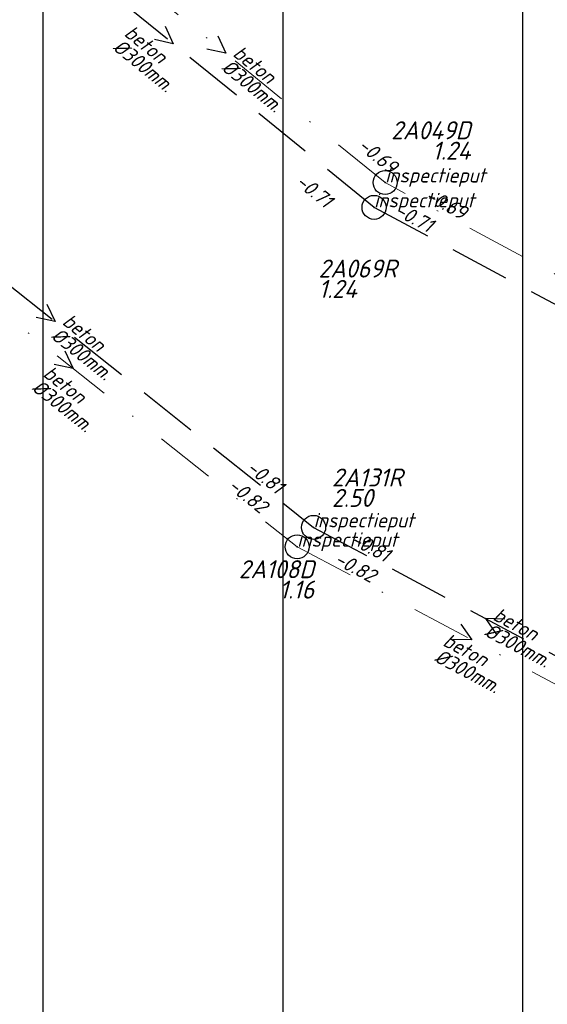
# Model space of a CAD drawing. Extents: x 148869 to 161638, y 453607 to 469810.
# Tile 795 of 1056: x 157195 to 157239, y 468512 to 468594. Entities that reach past the tile are written whole.
import ezdxf
from ezdxf.enums import TextEntityAlignment as Align

# ---------------------------------------------------------------- set-up
doc = ezdxf.new("R2010")
doc.units = 0
doc.header["$PDMODE"] = 32
doc.header["$PDSIZE"] = 2
doc.linetypes.add('RI-HWA', pattern=[7.4, 5, -2.4])
doc.linetypes.add('RI-VWA', pattern=[11, 5, -3, 0, -3])
doc.layers.get('0').update_dxf_attribs({"linetype": 'CONTINUOUS'})
doc.layers.get('DEFPOINTS').update_dxf_attribs({"linetype": 'CONTINUOUS'})
for name, color, linetype in [('2022 hatch', 10, 'CONTINUOUS'), ('B-OI-RI-BOB-T18-niet meenemen', 252, 'CONTINUOUS'), ('B-OI-RI-DIAMETER-T18-niet meenemen', 252, 'CONTINUOUS'), ('B-OI-RI-HWA-PUTDEKSELHOOGTE-T25-niet meenemen', 252, 'CONTINUOUS'), ('B-OI-RI-HWA-PUTNUMMER-T25-niet meenemen', 252, 'CONTINUOUS'), ('B-OI-RI-HWA_TRANSPORTLEIDING-G-niet meenemen', 252, 'RI-HWA'), ('B-OI-RI-MATERIAAL-T18-niet meenemen', 252, 'CONTINUOUS'), ('B-OI-RI-STROOMRICHTING-S-niet meenemen', 252, 'CONTINUOUS'), ('B-OI-RI-VWA_PUTDEKSELHOOGTE-T25-niet meenemen', 252, 'CONTINUOUS'), ('gs dwa', 252, 'CONTINUOUS'), ('gs rwa', 252, 'CONTINUOUS')]:
    doc.layers.add(name, color=color, linetype=linetype)
doc.layers.add('B-OI-RI-VWA_TRANSPORTLEIDING-G-niet meenemen', color=252, linetype='RI-VWA', lineweight=18)
doc.styles.add('iso15', font='ISO.shx', dxfattribs={"oblique": 15})
doc.styles.add('NLCS-ISO-M500-T18_CURSIEF', font='NLCS-ISO.ttf', dxfattribs={"oblique": 15, "height": 0.9})
doc.styles.add('NLCS-ISO-M750_CURSIEF', font='NLCS-ISO.ttf', dxfattribs={"oblique": 15})

# ---------------------------------------------------------------- blocks, each defined once
blk = doc.blocks.new('ACMAP_ANN_TEMPLATE_type knoop')
at = {"layer": 'DEFPOINTS', "style": 'NLCS-ISO-M500-T18_CURSIEF', "oblique": 15}
blk.add_attdef('type_knoop', (0, 0), '', height=1.2, dxfattribs=at)
blk = doc.blocks.new('ACMAP_ANN_TEMPLATE_diam')
at = {"color": 0, "linetype": 'ByBlock', "style": 'iso15', "oblique": 15}
blk.add_attdef('diam', (0.5, -1.3), '', height=1.2, dxfattribs=at)
blk = doc.blocks.new('ACMAP_ANN_TEMPLATE_mat')
at = {"color": 0, "linetype": 'ByBlock', "style": 'iso15', "oblique": 15}
blk.add_attdef('mat', (0.5, 0.2), '', height=1.2, dxfattribs=at)
blk = doc.blocks.new('ACMAP_ANN_TEMPLATE_nap-l')
at = {"color": 0, "linetype": 'ByBlock', "style": 'iso15', "oblique": 15}
blk.add_attdef('nap-l', (3.3, 0.2), '', height=1.2, dxfattribs=at)
blk = doc.blocks.new('ACMAP_ANN_TEMPLATE_nap-r')
at = {"color": 0, "linetype": 'ByBlock', "style": 'iso15', "oblique": 15}
blk.add_attdef('nap-r', text='', height=1.2, dxfattribs=at).set_placement((-4.1, 0.2), align=Align.RIGHT)
blk = doc.blocks.new('ACMAP_ANN_TEMPLATE_puth-dwa')
at = {"color": 0, "linetype": 'ByBlock', "style": 'iso15', "oblique": 15}
blk.add_attdef('puth-dwa', text='', height=1.5, dxfattribs=at).set_placement((2.7, 1), align=Align.RIGHT)
blk = doc.blocks.new('ACMAP_ANN_TEMPLATE_putnr-dwa')
at = {"color": 0, "linetype": 'ByBlock', "style": 'iso15', "oblique": 15}
blk.add_attdef('putnr-dwa', text='', height=1.5, dxfattribs=at).set_placement((2.7, 2.7), align=Align.RIGHT)
blk = doc.blocks.new('ACMAP_ANN_TEMPLATE_puth-rwa')
at = {"color": 0, "linetype": 'ByBlock', "style": 'iso15', "oblique": 15}
blk.add_attdef('puth-rwa', (-2.7, -4.4), '', height=1.5, dxfattribs=at)
blk = doc.blocks.new('ACMAP_ANN_TEMPLATE_putnr-rwa')
at = {"color": 0, "linetype": 'ByBlock', "style": 'iso15', "oblique": 15}
blk.add_attdef('putnr-rwa', (-2.7, -2.7), '', height=1.5, dxfattribs=at)

msp = doc.modelspace()

# ---------------------------------------------------------------- hatches: boundary and pattern name
at = {"layer": '2022 hatch'}
h = msp.add_hatch(dxfattribs=at)
h.set_pattern_fill('ANSI31', color=256, scale=19.992, angle=45)
h.set_pattern_definition([(90, (0, 0), (-19.992, 0), [])])
h.paths.add_polyline_path([(158379.843, 467996.888), (158366.841, 468022.674), (158189.838, 468166.156), (157828.169, 468458.417), (157739.218, 468518.825), (157641.112, 468619.811), (157530.388, 468683.164), (157482.588, 468721.959), (157387.792, 468799.091), (157358.042, 468834.151), (157275.292, 468902.271), (157210.794, 468954.435), (157194.015, 469053.714), (156902.947, 469077.051), (156826.805, 468954.104), (156792.266, 468881.17), (156787.739, 468869.524), (156766.125, 468853.14), (156708.657, 468812.18), (156684.68, 468714.313), (156691.119, 468637.348), (156646.957, 468557.823), (156546.368, 468484.251), (156540.565, 468402.599), (156240.016, 468051.096), (156133.153, 468060.936), (155534.457, 467899.584), (155877.435, 467514.276), (156068.552, 467349.019), (156564.134, 467124.757), (157053.013, 467402.65), (157255.962, 467459.697), (157295.2, 467601.792), (157494.952, 467833.473), (157733.529, 467653.619), (157958.729, 467372.414), (158076.045, 467263.89), (158097.908, 467222.298), (158172.49, 467148.185), (158328.771, 467127.745), (158565.832, 467340.973), (158654.005, 467555.95), (158521.869, 467664.486), (158523.644, 467683.006), (158588.427, 467828.662)])

# ---------------------------------------------------------------- linework, layer by layer
at = {"layer": 'B-OI-RI-HWA_TRANSPORTLEIDING-G-niet meenemen'}
for p, q in [((157224.69, 468578.54), (157191.21, 468605.79)), ((157176.57, 468586.16), (157219.65, 468551.87)), ((157255.25, 468562.15), (157224.69, 468578.54)), ((157219.65, 468551.87), (157248.31, 468536.66))]:
    msp.add_line(p, q, dxfattribs=at)
at = {"layer": 'B-OI-RI-STROOMRICHTING-S-niet meenemen'}
for points in [[(157207.29, 468593.63), (157207.95, 468592.16), (157206.38, 468592.52)], [(157211.66, 468592.84), (157212.33, 468591.38), (157210.75, 468591.72)], [(157197.43, 468570.48), (157198.11, 468569.02), (157196.53, 468569.35)], [(157198.92, 468566.57), (157199.6, 468565.11), (157198.02, 468565.45)], [(157235.59, 468544.23), (157233.98, 468544.27), (157234.91, 468542.95)], [(157231.92, 468543.8), (157232.85, 468542.49), (157231.25, 468542.53)]]:
    msp.add_lwpolyline(points, dxfattribs=at)
at = {"layer": 'B-OI-RI-VWA_TRANSPORTLEIDING-G-niet meenemen'}
for p, q in [((157225.61, 468580.61), (157199.04, 468602.14)), ((157256.61, 468563.91), (157225.61, 468580.61)), ((157180.91, 468579.98), (157218.28, 468550.25)), ((157218.28, 468550.25), (157247.43, 468534.73))]:
    msp.add_line(p, q, dxfattribs=at)
at = {"layer": 'gs dwa'}
for p in [(157225.61, 468580.61), (157218.28, 468550.25)]:
    msp.add_point(p, dxfattribs=at)
at = {"layer": 'gs rwa'}
for p in [(157224.69, 468578.54), (157219.65, 468551.87)]:
    msp.add_point(p, dxfattribs=at)

# ---------------------------------------------------------------- block references
at = {"layer": 'B-OI-RI-BOB-T18-niet meenemen'}
ref = msp.add_blockref('ACMAP_ANN_TEMPLATE_nap-l', (157220.557, 468585.445), dxfattribs=dict(at, rotation=320.981721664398))
ref.add_attrib('nap-l', '-0.69', (157223.247, 468583.523), dxfattribs={"layer": '0', "color": 0, "linetype": 'ByBlock', "height": 1.2, "rotation": 320.98172, "style": 'NLCS-ISO-M750_CURSIEF', "oblique": 15})
ref = msp.add_blockref('ACMAP_ANN_TEMPLATE_nap-l', (157215.383, 468582.419), dxfattribs=dict(at, rotation=320.8572105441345))
ref.add_attrib('nap-l', '-0.71', (157218.068, 468580.491), dxfattribs={"layer": '0', "color": 0, "linetype": 'ByBlock', "height": 1.2, "rotation": 320.85721, "style": 'NLCS-ISO-M750_CURSIEF', "oblique": 15})
ref = msp.add_blockref('ACMAP_ANN_TEMPLATE_nap-r', (157235.502, 468575.35), dxfattribs=dict(at, rotation=331.6882236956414))
ref.add_attrib('nap-r', '-0.69', dxfattribs={"layer": '0', "color": 0, "linetype": 'ByBlock', "height": 1.2, "rotation": 331.68822, "style": 'NLCS-ISO-M750_CURSIEF', "oblique": 15}).set_placement((157231.988, 468577.47), align=Align.RIGHT)
ref = msp.add_blockref('ACMAP_ANN_TEMPLATE_nap-r', (157232.721, 468574.289), dxfattribs=dict(at, rotation=331.7943622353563))
ref.add_attrib('nap-r', '-0.71', dxfattribs={"layer": '0', "color": 0, "linetype": 'ByBlock', "height": 1.2, "rotation": 331.79436, "style": 'NLCS-ISO-M750_CURSIEF', "oblique": 15}).set_placement((157229.202, 468576.403), align=Align.RIGHT)
ref = msp.add_blockref('ACMAP_ANN_TEMPLATE_nap-r', (157219.65, 468551.87), dxfattribs=dict(at, rotation=321.4815782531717))
ref.add_attrib('nap-r', '-0.81', dxfattribs={"layer": '0', "color": 0, "linetype": 'ByBlock', "height": 1.2, "rotation": 321.48158, "style": 'NLCS-ISO-M750_CURSIEF', "oblique": 15}).set_placement((157216.567, 468554.58), align=Align.RIGHT)
ref = msp.add_blockref('ACMAP_ANN_TEMPLATE_nap-r', (157218.28, 468550.25), dxfattribs=dict(at, rotation=321.4957183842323))
ref.add_attrib('nap-r', '-0.82', dxfattribs={"layer": '0', "color": 0, "linetype": 'ByBlock', "height": 1.2, "rotation": 321.49572, "style": 'NLCS-ISO-M750_CURSIEF', "oblique": 15}).set_placement((157215.196, 468552.959), align=Align.RIGHT)
ref = msp.add_blockref('ACMAP_ANN_TEMPLATE_nap-l', (157219.65, 468551.87), dxfattribs=dict(at, rotation=332.0448924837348))
ref.add_attrib('nap-l', '-0.81', (157222.659, 468550.5), dxfattribs={"layer": '0', "color": 0, "linetype": 'ByBlock', "height": 1.2, "rotation": 332.04489, "style": 'NLCS-ISO-M750_CURSIEF', "oblique": 15})
ref = msp.add_blockref('ACMAP_ANN_TEMPLATE_nap-l', (157218.28, 468550.25), dxfattribs=dict(at, rotation=331.9683358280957))
ref.add_attrib('nap-l', '-0.82', (157221.287, 468548.876), dxfattribs={"layer": '0', "color": 0, "linetype": 'ByBlock', "height": 1.2, "rotation": 331.96834, "style": 'NLCS-ISO-M750_CURSIEF', "oblique": 15})
at = {"layer": 'B-OI-RI-DIAMETER-T18-niet meenemen'}
ref = msp.add_blockref('ACMAP_ANN_TEMPLATE_diam', (157203.27, 468593.068), dxfattribs=dict(at, rotation=320.8572105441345))
ref.add_attrib('diam', '%%c300mm.', (157202.837, 468591.744), dxfattribs={"layer": '0', "color": 0, "linetype": 'ByBlock', "height": 1.2, "rotation": 320.85721, "style": 'NLCS-ISO-M750_CURSIEF', "oblique": 15})
ref = msp.add_blockref('ACMAP_ANN_TEMPLATE_diam', (157212.325, 468591.375), dxfattribs=dict(at, rotation=320.981721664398))
ref.add_attrib('diam', '%%c300mm.', (157211.895, 468590.05), dxfattribs={"layer": '0', "color": 0, "linetype": 'ByBlock', "height": 1.2, "rotation": 320.98172, "style": 'NLCS-ISO-M750_CURSIEF', "oblique": 15})
ref = msp.add_blockref('ACMAP_ANN_TEMPLATE_diam', (157198.11, 468569.015), dxfattribs=dict(at, rotation=321.4815782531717))
ref.add_attrib('diam', '%%c300mm.', (157197.692, 468567.686), dxfattribs={"layer": '0', "color": 0, "linetype": 'ByBlock', "height": 1.2, "rotation": 321.48158, "style": 'NLCS-ISO-M750_CURSIEF', "oblique": 15})
ref = msp.add_blockref('ACMAP_ANN_TEMPLATE_diam', (157196.509, 468564.682), dxfattribs=dict(at, rotation=321.4957183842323))
ref.add_attrib('diam', '%%c300mm.', (157196.09, 468563.354), dxfattribs={"layer": '0', "color": 0, "linetype": 'ByBlock', "height": 1.2, "rotation": 321.49572, "style": 'NLCS-ISO-M750_CURSIEF', "oblique": 15})
ref = msp.add_blockref('ACMAP_ANN_TEMPLATE_diam', (157233.98, 468544.265), dxfattribs=dict(at, rotation=332.0448924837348))
ref.add_attrib('diam', '%%c300mm.', (157233.812, 468542.882), dxfattribs={"layer": '0', "color": 0, "linetype": 'ByBlock', "height": 1.2, "rotation": 332.04489, "style": 'NLCS-ISO-M750_CURSIEF', "oblique": 15})
ref = msp.add_blockref('ACMAP_ANN_TEMPLATE_diam', (157229.801, 468542.121), dxfattribs=dict(at, rotation=331.9683358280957))
ref.add_attrib('diam', '%%c300mm.', (157229.631, 468540.739), dxfattribs={"layer": '0', "color": 0, "linetype": 'ByBlock', "height": 1.2, "rotation": 331.96834, "style": 'NLCS-ISO-M750_CURSIEF', "oblique": 15})
at = {"layer": 'B-OI-RI-HWA-PUTDEKSELHOOGTE-T25-niet meenemen'}
ref = msp.add_blockref('ACMAP_ANN_TEMPLATE_puth-rwa', (157222.766, 468575.391), dxfattribs=at)
ref.add_attrib('puth-rwa', '1.24', (157220.066, 468570.991), dxfattribs={"layer": '0', "color": 0, "linetype": 'ByBlock', "height": 1.5, "style": 'NLCS-ISO-M750_CURSIEF', "oblique": 15})
ref = msp.add_blockref('ACMAP_ANN_TEMPLATE_puth-rwa', (157223.88, 468557.975), dxfattribs=at)
ref.add_attrib('puth-rwa', '2.50', (157221.18, 468553.575), dxfattribs={"layer": '0', "color": 0, "linetype": 'ByBlock', "height": 1.5, "style": 'NLCS-ISO-M750_CURSIEF', "oblique": 15})
at = {"layer": 'B-OI-RI-HWA-PUTNUMMER-T25-niet meenemen'}
ref = msp.add_blockref('ACMAP_ANN_TEMPLATE_putnr-rwa', (157222.766, 468575.391), dxfattribs=at)
ref.add_attrib('putnr-rwa', '2A069R', (157220.066, 468572.691), dxfattribs={"layer": '0', "color": 0, "linetype": 'ByBlock', "height": 1.5, "style": 'NLCS-ISO-M750_CURSIEF', "oblique": 15})
ref = msp.add_blockref('ACMAP_ANN_TEMPLATE_putnr-rwa', (157223.88, 468557.975), dxfattribs=at)
ref.add_attrib('putnr-rwa', '2A131R', (157221.18, 468555.275), dxfattribs={"layer": '0', "color": 0, "linetype": 'ByBlock', "height": 1.5, "style": 'NLCS-ISO-M750_CURSIEF', "oblique": 15})
at = {"layer": 'B-OI-RI-MATERIAAL-T18-niet meenemen'}
ref = msp.add_blockref('ACMAP_ANN_TEMPLATE_mat', (157203.27, 468593.068), dxfattribs=dict(at, rotation=320.8572105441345))
ref.add_attrib('mat', 'beton', (157203.784, 468592.908), dxfattribs={"layer": '0', "color": 0, "linetype": 'ByBlock', "height": 1.2, "rotation": 320.85721, "style": 'NLCS-ISO-M750_CURSIEF', "oblique": 15})
ref = msp.add_blockref('ACMAP_ANN_TEMPLATE_mat', (157212.325, 468591.375), dxfattribs=dict(at, rotation=320.981721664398))
ref.add_attrib('mat', 'beton', (157212.839, 468591.216), dxfattribs={"layer": '0', "color": 0, "linetype": 'ByBlock', "height": 1.2, "rotation": 320.98172, "style": 'NLCS-ISO-M750_CURSIEF', "oblique": 15})
ref = msp.add_blockref('ACMAP_ANN_TEMPLATE_mat', (157198.11, 468569.015), dxfattribs=dict(at, rotation=321.4815782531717))
ref.add_attrib('mat', 'beton', (157198.626, 468568.86), dxfattribs={"layer": '0', "color": 0, "linetype": 'ByBlock', "height": 1.2, "rotation": 321.48158, "style": 'NLCS-ISO-M750_CURSIEF', "oblique": 15})
ref = msp.add_blockref('ACMAP_ANN_TEMPLATE_mat', (157196.509, 468564.682), dxfattribs=dict(at, rotation=321.4957183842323))
ref.add_attrib('mat', 'beton', (157197.024, 468564.527), dxfattribs={"layer": '0', "color": 0, "linetype": 'ByBlock', "height": 1.2, "rotation": 321.49572, "style": 'NLCS-ISO-M750_CURSIEF', "oblique": 15})
ref = msp.add_blockref('ACMAP_ANN_TEMPLATE_mat', (157233.98, 468544.265), dxfattribs=dict(at, rotation=332.0448924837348))
ref.add_attrib('mat', 'beton', (157234.515, 468544.207), dxfattribs={"layer": '0', "color": 0, "linetype": 'ByBlock', "height": 1.2, "rotation": 332.04489, "style": 'NLCS-ISO-M750_CURSIEF', "oblique": 15})
ref = msp.add_blockref('ACMAP_ANN_TEMPLATE_mat', (157229.801, 468542.121), dxfattribs=dict(at, rotation=331.9683358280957))
ref.add_attrib('mat', 'beton', (157230.336, 468542.063), dxfattribs={"layer": '0', "color": 0, "linetype": 'ByBlock', "height": 1.2, "rotation": 331.96834, "style": 'NLCS-ISO-M750_CURSIEF', "oblique": 15})
at = {"layer": 'B-OI-RI-VWA_PUTDEKSELHOOGTE-T25-niet meenemen'}
ref = msp.add_blockref('ACMAP_ANN_TEMPLATE_putnr-dwa', (157230.024, 468581.513), dxfattribs=at)
ref.add_attrib('putnr-dwa', '2A049D', dxfattribs={"layer": '0', "color": 0, "linetype": 'ByBlock', "height": 1.5, "style": 'NLCS-ISO-M750_CURSIEF', "oblique": 15}).set_placement((157232.724, 468584.213), align=Align.RIGHT)
ref = msp.add_blockref('ACMAP_ANN_TEMPLATE_puth-dwa', (157230.024, 468581.513), dxfattribs=at)
ref.add_attrib('puth-dwa', '1.24', dxfattribs={"layer": '0', "color": 0, "linetype": 'ByBlock', "height": 1.5, "style": 'NLCS-ISO-M750_CURSIEF', "oblique": 15}).set_placement((157232.724, 468582.513), align=Align.RIGHT)
ref = msp.add_blockref('ACMAP_ANN_TEMPLATE_putnr-dwa', (157216.991, 468544.933), dxfattribs=at)
ref.add_attrib('putnr-dwa', '2A108D', dxfattribs={"layer": '0', "color": 0, "linetype": 'ByBlock', "height": 1.5, "style": 'NLCS-ISO-M750_CURSIEF', "oblique": 15}).set_placement((157219.691, 468547.633), align=Align.RIGHT)
ref = msp.add_blockref('ACMAP_ANN_TEMPLATE_puth-dwa', (157216.991, 468544.933), dxfattribs=at)
ref.add_attrib('puth-dwa', '1.16', dxfattribs={"layer": '0', "color": 0, "linetype": 'ByBlock', "height": 1.5, "style": 'NLCS-ISO-M750_CURSIEF', "oblique": 15}).set_placement((157219.691, 468545.933), align=Align.RIGHT)
at = {"layer": 'DEFPOINTS'}
for p in [(157225.61, 468580.61), (157224.69, 468578.54), (157219.65, 468551.87), (157218.28, 468550.25)]:
    msp.add_blockref('ACMAP_ANN_TEMPLATE_type knoop', p, dxfattribs=at).add_auto_attribs({'type_knoop': 'inspectieput'})

doc.saveas('drawing.dxf')
